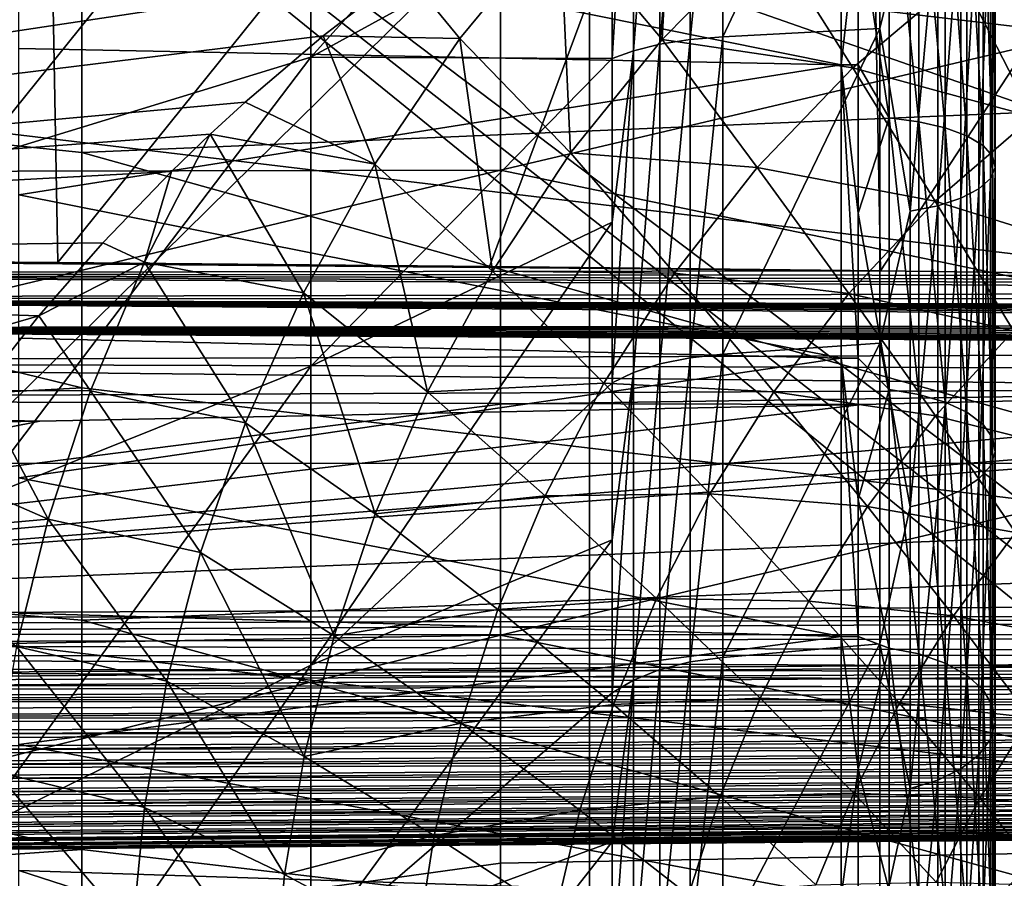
# Model space of a CAD drawing. Header units: metres. Extents: x -22 to 72, y -222 to 22.
# Tile 325 of 410: x 59.08 to 62.61, y -6.52 to -3.44. Entities that reach past the tile are written whole.
import ezdxf

# ---------------------------------------------------------------- set-up
doc = ezdxf.new("R2010")
doc.units = ezdxf.units.M
doc.layers.add('solid_509499_SW0002_01', color=7, linetype='CONTINUOUS')

msp = doc.modelspace()

# ---------------------------------------------------------------- linework, layer by layer
at = {"layer": 'solid_509499_SW0002_01'}
for points in [[(55.88604, -0.038444, 75.924866), (55.88604, -7.433789, 70.74659), (65.281921, -7.662205, 70.786865)], [(65.247986, -7.384778, 70.9804), (55.88604, -0.038444, 75.924866), (65.281921, -7.662205, 70.786865)], [(65.236649, -7.106341, 71.175117), (65.236649, -0.553125, 75.763733), (55.88604, -0.038444, 75.924866)], [(65.247986, -7.384778, 70.9804), (65.236649, -7.106341, 71.175117), (55.88604, -0.038444, 75.924866)], [(62.162403, -4.337853, 70.345062), (62.096073, -0.721458, 72.877998), (64.558189, -0.662505, 72.893051)], [(62.162403, -4.337853, 70.345062), (64.558189, -0.662505, 72.893051), (63.437008, -4.35432, 70.319954)], [(59.213882, -4.307815, 70.397507), (59.149364, -0.780769, 72.867859), (62.096073, -0.721458, 72.877998)], [(59.213882, -4.307815, 70.397507), (62.096073, -0.721458, 72.877998), (60.760323, -4.322398, 70.370827)], [(60.760323, -4.322398, 70.370827), (62.096073, -0.721458, 72.877998), (62.162403, -4.337853, 70.345062)], [(55.599979, -4.281021, 70.454773), (55.599979, -0.842536, 72.862427), (59.149364, -0.780769, 72.867859)], [(55.599979, -4.281021, 70.454773), (59.149364, -0.780769, 72.867859), (57.502045, -4.294028, 70.4254)], [(57.502045, -4.294028, 70.4254), (59.149364, -0.780769, 72.867859), (59.213882, -4.307815, 70.397507)], [(68.30262, -5.709119, 68.359444), (68.30262, -1.178409, 61.888916), (55.599979, -1.269215, 61.825333)], [(68.30262, -5.709119, 68.359444), (55.599979, -1.269215, 61.825333), (55.599979, -5.799926, 68.29586)], [(59.299999, -2.206119, 87.072838), (64.561676, -1.966467, 86.8218), (64.561676, -3.689896, 86.561028)], [(60.799999, -2.276585, 49.237614), (53.299999, -2.183052, 47.717148), (53.299999, -3.992115, 47.994423)], [(59.299999, -3.062653, 86.954163), (59.299999, -2.206119, 87.072838), (64.561676, -3.689896, 86.561028)], [(60.799999, -3.129685, 49.360928), (60.799999, -2.276585, 49.237614), (53.299999, -3.992115, 47.994423)], [(61.479786, -3.508874, 79.268311), (61.597153, -3.498977, 79.236526), (61.597153, -2.325157, 79.536728)], [(61.479786, -2.331734, 79.569359), (61.479786, -3.508874, 79.268311), (61.597153, -2.325157, 79.536728)], [(61.597153, -3.498977, 79.236526), (62.159725, -3.469485, 79.141823), (62.159725, -2.305559, 79.439484)], [(61.597153, -2.325157, 79.536728), (61.597153, -3.498977, 79.236526), (62.159725, -2.305559, 79.439484)], [(62.159725, -2.305559, 79.439484), (62.159725, -3.469485, 79.141823), (62.268269, -3.023311, 79.237778)], [(61.276833, -2.358125, 79.70031), (61.199974, -2.980674, 79.654892), (61.199974, -3.576663, 79.486008)], [(61.276833, -3.548589, 79.395851), (61.276833, -2.358125, 79.70031), (61.199974, -3.576663, 79.486008)], [(61.371479, -2.342879, 79.624657), (61.276833, -2.358125, 79.70031), (61.276833, -3.548589, 79.395851)], [(61.371479, -3.525645, 79.322174), (61.371479, -2.342879, 79.624657), (61.276833, -3.548589, 79.395851)], [(61.371479, -3.525645, 79.322174), (61.479786, -3.508874, 79.268311), (61.479786, -2.331734, 79.569359)], [(61.371479, -3.525645, 79.322174), (61.479786, -2.331734, 79.569359), (61.371479, -2.342879, 79.624657)], [(61.199974, -2.376782, 79.79287), (60.120274, -2.438728, 81.308823), (60.120274, -3.571909, 81.050423)], [(61.199974, -2.980674, 79.654892), (61.199974, -2.376782, 79.79287), (60.120274, -3.571909, 81.050423)], [(53.5, -2.455286, 88.855972), (53.5, -4.314916, 88.551926), (61.762897, -2.492298, 88.851578)], [(58.910282, -3.942536, 82.413094), (60.120274, -3.571909, 81.050423), (60.120274, -2.438728, 81.308823)], [(58.910282, -2.690488, 82.698372), (58.910282, -3.942536, 82.413094), (60.120274, -2.438728, 81.308823)], [(53.5, -4.314916, 88.551926), (61.42318, -2.661951, 88.830605), (61.762897, -2.492298, 88.851578)], [(62.021458, -2.507016, 78.377602), (62.021458, -3.598814, 78.051285), (59.074009, -3.004858, 78.083466)], [(62.081627, -3.057584, 78.230026), (62.021458, -3.598814, 78.051285), (62.021458, -2.507016, 78.377602)], [(53.5, -4.314916, 88.551926), (61.088795, -2.849826, 88.805733), (61.42318, -2.661951, 88.830605)], [(61.012325, -3.07063, 88.777138), (61.379395, -3.507832, 88.770676), (61.42318, -2.661951, 88.830605)], [(61.379395, -3.507832, 88.770676), (61.757324, -3.124403, 88.807877), (61.42318, -2.661951, 88.830605)], [(61.119198, -2.768847, 60.438744), (55.88604, -7.924866, 67.961555), (55.88604, -2.746414, 60.56596)], [(61.119198, -2.768847, 60.438744), (61.119198, -8.052085, 67.983986), (55.88604, -7.924866, 67.961555)], [(61.119198, -2.768847, 60.438744), (66.352356, -2.791279, 60.311523), (61.119198, -8.052085, 67.983986)], [(62.19265, -2.777624, 78.324554), (62.19265, -3.788933, 77.99778), (62.081627, -3.057584, 78.230026)], [(62.298885, -3.802906, 78.034645), (62.19265, -3.788933, 77.99778), (62.19265, -2.777624, 78.324554)], [(62.298885, -2.787868, 78.362625), (62.298885, -3.802906, 78.034645), (62.19265, -2.777624, 78.324554)], [(66.352356, -2.791279, 60.311523), (66.352356, -8.179303, 68.006424), (61.119198, -8.052085, 67.983986)], [(62.393513, -3.824998, 78.092941), (62.298885, -3.802906, 78.034645), (62.298885, -2.787868, 78.362625)], [(62.393513, -2.804063, 78.422829), (62.393513, -3.824998, 78.092941), (62.298885, -2.787868, 78.362625)], [(62.471672, -3.854074, 78.169662), (62.393513, -3.824998, 78.092941), (62.393513, -2.804063, 78.422829)], [(62.471672, -2.825378, 78.502052), (62.471672, -3.854074, 78.169662), (62.393513, -2.804063, 78.422829)], [(53.5, -4.314916, 88.551926), (60.767662, -3.051553, 88.7771), (61.088795, -2.849826, 88.805733)], [(62.52935, -3.88864, 78.260872), (62.471672, -3.854074, 78.169662), (62.471672, -2.825378, 78.502052)], [(62.52935, -2.850718, 78.596245), (62.52935, -3.88864, 78.260872), (62.471672, -2.825378, 78.502052)], [(62.563583, -3.92692, 78.361885), (62.52935, -3.88864, 78.260872), (62.52935, -2.850718, 78.596245)], [(62.563583, -2.878781, 78.700554), (62.563583, -3.92692, 78.361885), (62.52935, -2.850718, 78.596245)], [(62.572617, -3.96695, 78.467506), (62.563583, -3.92692, 78.361885), (62.563583, -2.878781, 78.700554)], [(62.572617, -2.908126, 78.809631), (62.572617, -3.96695, 78.467506), (62.563583, -2.878781, 78.700554)], [(62.555981, -4.006672, 78.572319), (62.572617, -3.96695, 78.467506), (62.572617, -2.908126, 78.809631)], [(62.555981, -2.937246, 78.917877), (62.555981, -4.006672, 78.572319), (62.572617, -2.908126, 78.809631)], [(62.514534, -4.044046, 78.670937), (62.555981, -4.006672, 78.572319), (62.555981, -2.937246, 78.917877)], [(62.514534, -2.964645, 79.019714), (62.514534, -4.044046, 78.670937), (62.555981, -2.937246, 78.917877)], [(61.199974, -3.576663, 79.486008), (61.199974, -2.980674, 79.654892), (60.120274, -3.571909, 81.050423)], [(62.366886, -4.104294, 78.82991), (62.450405, -4.077154, 78.758301), (62.450405, -2.988916, 79.109932)], [(62.366886, -3.008812, 79.183884), (62.366886, -4.104294, 78.82991), (62.450405, -2.988916, 79.109932)], [(63.097321, -3.518918, 88.983932), (62.881844, -2.993939, 88.889336), (62.450394, -3.282482, 88.874138)], [(62.450405, -4.077154, 78.758301), (62.514534, -4.044046, 78.670937), (62.514534, -2.964645, 79.019714)], [(62.450405, -2.988916, 79.109932), (62.450405, -4.077154, 78.758301), (62.514534, -2.964645, 79.019714)], [(62.021458, -3.598814, 78.051285), (59.074009, -3.54035, 77.908142), (59.074009, -3.004858, 78.083466)], [(62.159725, -3.469485, 79.141823), (62.268269, -4.124072, 78.882103), (62.268269, -3.023311, 79.237778)], [(62.268269, -4.124072, 78.882103), (62.366886, -4.104294, 78.82991), (62.366886, -3.008812, 79.183884)], [(62.268269, -3.023311, 79.237778), (62.268269, -4.124072, 78.882103), (62.366886, -3.008812, 79.183884)], [(59.299999, -3.913543, 86.796921), (53.299999, -3.291408, 88.132721), (59.299999, -3.062653, 86.954163)], [(53.5, -4.314916, 88.551926), (60.459099, -3.266962, 88.744324), (60.767662, -3.051553, 88.7771)], [(59.299999, -3.913543, 86.796921), (59.299999, -3.062653, 86.954163), (64.561676, -3.689896, 86.561028)], [(62.081627, -3.057584, 78.230026), (62.081627, -3.599305, 78.052223), (62.021458, -3.598814, 78.051285)], [(62.19265, -3.788933, 77.99778), (62.081627, -3.599305, 78.052223), (62.081627, -3.057584, 78.230026)], [(61.012325, -3.07063, 88.777138), (60.459099, -3.266962, 88.744324), (60.654713, -3.504228, 88.717628)], [(61.012325, -3.07063, 88.777138), (60.654713, -3.504228, 88.717628), (61.051128, -3.914999, 88.728935)], [(64.561676, -3.090034, 49.554173), (60.799999, -3.129685, 49.360928), (60.799999, -3.976887, 49.52314)], [(64.561676, -4.760618, 49.91317), (64.561676, -3.090034, 49.554173), (60.799999, -3.976887, 49.52314)], [(61.012325, -3.07063, 88.777138), (61.051128, -3.914999, 88.728935), (61.379395, -3.507832, 88.770676)], [(60.799999, -3.976887, 49.52314), (60.799999, -3.129685, 49.360928), (53.299999, -3.992115, 47.994423)], [(62.062759, -3.609576, 88.85585), (61.757324, -3.124403, 88.807877), (61.379395, -3.507832, 88.770676)], [(62.062759, -3.609576, 88.85585), (62.450394, -3.282482, 88.874138), (61.757324, -3.124403, 88.807877)], [(53.5, -3.181653, 47.24242), (68.896118, -3.178047, 47.241867), (68.897293, -5.026086, 47.610336)], [(53.5, -5.02954, 47.611187), (53.5, -3.181653, 47.24242), (68.897293, -5.026086, 47.610336)], [(53.5, -4.314916, 88.551926), (60.164368, -3.494628, 88.707184), (60.459099, -3.266962, 88.744324)], [(60.654713, -3.504228, 88.717628), (60.459099, -3.266962, 88.744324), (60.164368, -3.494628, 88.707184)], [(59.299999, -4.756736, 86.60144), (53.299999, -5.083361, 87.7565), (53.299999, -3.291408, 88.132721)], [(59.299999, -4.756736, 86.60144), (53.299999, -3.291408, 88.132721), (59.299999, -3.913543, 86.796921)], [(62.70816, -3.785641, 88.980751), (62.450394, -3.282482, 88.874138), (62.062759, -3.609576, 88.85585)], [(62.70816, -3.785641, 88.980751), (63.097321, -3.518918, 88.983932), (62.450394, -3.282482, 88.874138)], [(61.597153, -4.635711, 78.817238), (62.159725, -4.596638, 78.726059), (62.159725, -3.469485, 79.141823)], [(61.597153, -3.498977, 79.236526), (61.597153, -4.635711, 78.817238), (62.159725, -3.469485, 79.141823)], [(62.159725, -3.469485, 79.141823), (62.159725, -4.596638, 78.726059), (62.268269, -4.124072, 78.882103)], [(53.5, -4.314916, 88.551926), (59.884655, -3.733189, 88.665512), (60.164368, -3.494628, 88.707184)], [(60.349285, -3.95488, 88.652397), (60.164368, -3.494628, 88.707184), (59.884655, -3.733189, 88.665512)], [(60.654713, -3.504228, 88.717628), (60.164368, -3.494628, 88.707184), (60.349285, -3.95488, 88.652397)], [(60.654713, -3.504228, 88.717628), (60.349285, -3.95488, 88.652397), (60.771534, -4.338333, 88.682793)], [(60.654713, -3.504228, 88.717628), (60.771534, -4.338333, 88.682793), (61.051128, -3.914999, 88.728935)], [(61.720425, -3.966732, 88.834648), (61.379395, -3.507832, 88.770676), (61.051128, -3.914999, 88.728935)], [(61.371479, -3.525645, 79.322174), (61.276833, -3.548589, 79.395851), (61.276833, -4.70144, 78.970612)], [(61.371479, -4.671043, 78.899681), (61.371479, -3.525645, 79.322174), (61.276833, -4.70144, 78.970612)], [(61.371479, -4.671043, 78.899681), (61.479786, -4.648824, 78.847832), (61.479786, -3.508874, 79.268311)], [(61.371479, -4.671043, 78.899681), (61.479786, -3.508874, 79.268311), (61.371479, -3.525645, 79.322174)], [(61.720425, -3.966732, 88.834648), (62.062759, -3.609576, 88.85585), (61.379395, -3.507832, 88.770676)], [(61.479786, -4.648824, 78.847832), (61.597153, -4.635711, 78.817238), (61.597153, -3.498977, 79.236526)], [(61.479786, -3.508874, 79.268311), (61.479786, -4.648824, 78.847832), (61.597153, -3.498977, 79.236526)], [(62.021458, -3.598814, 78.051285), (59.074009, -4.065359, 77.704544), (59.074009, -3.54035, 77.908142)], [(61.276833, -3.548589, 79.395851), (61.199974, -3.576663, 79.486008), (61.199974, -4.163169, 79.286674)], [(61.276833, -3.548589, 79.395851), (61.199974, -4.163169, 79.286674), (61.199974, -4.738636, 79.057411)], [(61.276833, -4.70144, 78.970612), (61.276833, -3.548589, 79.395851), (61.199974, -4.738636, 79.057411)], [(58.910282, -5.165467, 82.02137), (60.120274, -4.678733, 80.695732), (60.120274, -3.571909, 81.050423)], [(58.910282, -3.942536, 82.413094), (58.910282, -5.165467, 82.02137), (60.120274, -3.571909, 81.050423)], [(62.021458, -3.598814, 78.051285), (62.021458, -4.650021, 77.61026), (59.074009, -4.065359, 77.704544)], [(61.199974, -3.576663, 79.486008), (60.120274, -3.571909, 81.050423), (60.120274, -4.678733, 80.695732)], [(61.199974, -4.163169, 79.286674), (61.199974, -3.576663, 79.486008), (60.120274, -4.678733, 80.695732)], [(62.081627, -4.650441, 77.611221), (62.021458, -4.650021, 77.61026), (62.021458, -3.598814, 78.051285)], [(62.081627, -4.130762, 77.845764), (62.081627, -4.650441, 77.611221), (62.021458, -3.598814, 78.051285)], [(62.081627, -3.599305, 78.052223), (62.081627, -4.130762, 77.845764), (62.021458, -3.598814, 78.051285)], [(62.19265, -3.788933, 77.99778), (62.081627, -4.130762, 77.845764), (62.081627, -3.599305, 78.052223)], [(62.358196, -4.088291, 88.97641), (62.062759, -3.609576, 88.85585), (61.720425, -3.966732, 88.834648)], [(62.358196, -4.088291, 88.97641), (62.70816, -3.785641, 88.980751), (62.062759, -3.609576, 88.85585)], [(59.299999, -3.913543, 86.796921), (64.561676, -3.689896, 86.561028), (64.561676, -5.38202, 86.142792)], [(53.5, -4.314916, 88.551926), (59.759644, -3.847787, 88.644478), (59.884655, -3.733189, 88.665512)], [(60.349285, -3.95488, 88.652397), (59.884655, -3.733189, 88.665512), (59.759644, -3.847787, 88.644478)], [(62.19265, -3.788933, 77.99778), (62.19265, -4.762802, 77.572212), (62.081627, -4.130762, 77.845764)], [(62.298885, -4.780367, 77.607513), (62.19265, -4.762802, 77.572212), (62.19265, -3.788933, 77.99778)], [(62.298885, -3.802906, 78.034645), (62.298885, -4.780367, 77.607513), (62.19265, -3.788933, 77.99778)], [(62.393513, -4.808137, 77.66333), (62.298885, -4.780367, 77.607513), (62.298885, -3.802906, 78.034645)], [(62.393513, -3.824998, 78.092941), (62.393513, -4.808137, 77.66333), (62.298885, -3.802906, 78.034645)], [(62.95409, -4.274413, 89.158524), (62.70816, -3.785641, 88.980751), (62.358196, -4.088291, 88.97641)], [(62.471672, -4.844687, 77.736786), (62.393513, -4.808137, 77.66333), (62.393513, -3.824998, 78.092941)], [(62.471672, -3.854074, 78.169662), (62.471672, -4.844687, 77.736786), (62.393513, -3.824998, 78.092941)], [(53.5, -4.314916, 88.551926), (59.621075, -3.981214, 88.619164), (59.759644, -3.847787, 88.644478)], [(59.523899, -4.306305, 88.556786), (59.759644, -3.847787, 88.644478), (59.621075, -3.981214, 88.619164)], [(59.523899, -4.306305, 88.556786), (60.094048, -4.41609, 88.581886), (59.759644, -3.847787, 88.644478)], [(60.349285, -3.95488, 88.652397), (59.759644, -3.847787, 88.644478), (60.094048, -4.41609, 88.581886)], [(62.52935, -4.888137, 77.824112), (62.471672, -4.844687, 77.736786), (62.471672, -3.854074, 78.169662)], [(62.52935, -3.88864, 78.260872), (62.52935, -4.888137, 77.824112), (62.471672, -3.854074, 78.169662)], [(59.299999, -4.756736, 86.60144), (59.299999, -3.913543, 86.796921), (64.561676, -5.38202, 86.142792)], [(61.423298, -4.346083, 88.81041), (61.051128, -3.914999, 88.728935), (60.771534, -4.338333, 88.682793)], [(61.423298, -4.346083, 88.81041), (61.720425, -3.966732, 88.834648), (61.051128, -3.914999, 88.728935)], [(62.563583, -4.936257, 77.920822), (62.52935, -4.888137, 77.824112), (62.52935, -3.88864, 78.260872)], [(62.563583, -3.92692, 78.361885), (62.563583, -4.936257, 77.920822), (62.52935, -3.88864, 78.260872)], [(62.572617, -4.986575, 78.02195), (62.563583, -4.936257, 77.920822), (62.563583, -3.92692, 78.361885)], [(62.572617, -3.96695, 78.467506), (62.572617, -4.986575, 78.02195), (62.563583, -3.92692, 78.361885)], [(60.799999, -3.976887, 49.52314), (53.299999, -3.992115, 47.994423), (53.299999, -5.769826, 48.432964)], [(60.799999, -4.815803, 49.723839), (60.799999, -3.976887, 49.52314), (53.299999, -5.769826, 48.432964)], [(53.5, -4.314916, 88.551926), (59.37439, -4.237056, 88.568115), (59.621075, -3.981214, 88.619164)], [(59.523899, -4.306305, 88.556786), (59.621075, -3.981214, 88.619164), (59.37439, -4.237056, 88.568115)], [(60.349285, -3.95488, 88.652397), (60.094048, -4.41609, 88.581886), (60.538712, -4.77156, 88.632507)], [(60.349285, -3.95488, 88.652397), (60.538712, -4.77156, 88.632507), (60.771534, -4.338333, 88.682793)], [(64.561676, -4.760618, 49.91317), (60.799999, -3.976887, 49.52314), (60.799999, -4.815803, 49.723839)], [(62.048775, -4.419102, 88.970779), (61.720425, -3.966732, 88.834648), (61.423298, -4.346083, 88.81041)], [(62.048775, -4.419102, 88.970779), (62.358196, -4.088291, 88.97641), (61.720425, -3.966732, 88.834648)], [(62.555981, -5.036507, 78.122299), (62.572617, -4.986575, 78.02195), (62.572617, -3.96695, 78.467506)], [(62.555981, -4.006672, 78.572319), (62.555981, -5.036507, 78.122299), (62.572617, -3.96695, 78.467506)], [(62.514534, -5.083488, 78.216721), (62.555981, -5.036507, 78.122299), (62.555981, -4.006672, 78.572319)], [(62.514534, -4.044046, 78.670937), (62.514534, -5.083488, 78.216721), (62.555981, -4.006672, 78.572319)], [(62.450405, -5.125105, 78.300362), (62.514534, -5.083488, 78.216721), (62.514534, -4.044046, 78.670937)], [(62.450405, -4.077154, 78.758301), (62.450405, -5.125105, 78.300362), (62.514534, -4.044046, 78.670937)], [(62.021458, -4.650021, 77.61026), (59.074009, -4.578853, 77.473091), (59.074009, -4.065359, 77.704544)], [(62.638809, -4.552724, 89.16758), (62.358196, -4.088291, 88.97641), (62.048775, -4.419102, 88.970779)], [(62.638809, -4.552724, 89.16758), (62.95409, -4.274413, 89.158524), (62.358196, -4.088291, 88.97641)], [(62.366886, -5.15922, 78.368927), (62.450405, -5.125105, 78.300362), (62.450405, -4.077154, 78.758301)], [(62.366886, -4.104294, 78.82991), (62.366886, -5.15922, 78.368927), (62.450405, -4.077154, 78.758301)], [(62.159725, -4.596638, 78.726059), (62.268269, -5.184083, 78.4189), (62.268269, -4.124072, 78.882103)], [(62.268269, -5.184083, 78.4189), (62.366886, -5.15922, 78.368927), (62.366886, -4.104294, 78.82991)], [(62.268269, -4.124072, 78.882103), (62.268269, -5.184083, 78.4189), (62.366886, -4.104294, 78.82991)], [(61.199974, -4.163169, 79.286674), (60.120274, -4.678733, 80.695732), (60.120274, -5.751034, 80.24736)], [(61.199974, -4.738636, 79.057411), (61.199974, -4.163169, 79.286674), (60.120274, -5.751034, 80.24736)], [(62.19265, -4.762802, 77.572212), (62.081627, -4.650441, 77.611221), (62.081627, -4.130762, 77.845764)], [(53.5, -4.314916, 88.551926), (59.145073, -4.499162, 88.512375), (59.37439, -4.237056, 88.568115)], [(59.523899, -4.306305, 88.556786), (59.37439, -4.237056, 88.568115), (59.145073, -4.499162, 88.512375)], [(55.599979, -4.281021, 70.454773), (60.760323, -4.322398, 70.370827), (62.162403, -4.337853, 70.345062)], [(55.604382, -4.347334, 70.330345), (55.599979, -4.281021, 70.454773), (62.162403, -4.337853, 70.345062)], [(55.599979, -4.281021, 70.454773), (59.213882, -4.307815, 70.397507), (60.760323, -4.322398, 70.370827)], [(55.599979, -4.281021, 70.454773), (57.502045, -4.294028, 70.4254), (59.213882, -4.307815, 70.397507)], [(53.5, -4.314916, 88.551926), (53.5, -6.139806, 88.082397), (59.145073, -4.499162, 88.512375)], [(55.604382, -4.347334, 70.330345), (62.162403, -4.337853, 70.345062), (63.437008, -4.35432, 70.319954)], [(59.523899, -4.306305, 88.556786), (59.145073, -4.499162, 88.512375), (59.331001, -4.767762, 88.463768)], [(59.523899, -4.306305, 88.556786), (59.331001, -4.767762, 88.463768), (59.886608, -4.881963, 88.506119)], [(59.523899, -4.306305, 88.556786), (59.886608, -4.881963, 88.506119), (60.094048, -4.41609, 88.581886)], [(61.170464, -4.740566, 88.783043), (60.771534, -4.338333, 88.682793), (60.538712, -4.77156, 88.632507)], [(61.170464, -4.740566, 88.783043), (61.423298, -4.346083, 88.81041), (60.771534, -4.338333, 88.682793)], [(55.604382, -4.347334, 70.330345), (65.658531, -4.391414, 70.270317), (66.625175, -4.413127, 70.244812)], [(55.604382, -4.435604, 70.220688), (55.604382, -4.347334, 70.330345), (66.625175, -4.413127, 70.244812)], [(55.604382, -4.347334, 70.330345), (64.598572, -4.372041, 70.295174), (65.658531, -4.391414, 70.270317)], [(55.604382, -4.347334, 70.330345), (63.437008, -4.35432, 70.319954), (64.598572, -4.372041, 70.295174)], [(61.779839, -4.770855, 88.963486), (61.423298, -4.346083, 88.81041), (61.170464, -4.740566, 88.783043)], [(61.779839, -4.770855, 88.963486), (62.048775, -4.419102, 88.970779), (61.423298, -4.346083, 88.81041)], [(55.604382, -4.435604, 70.220688), (66.625175, -4.413127, 70.244812), (67.504723, -4.438592, 70.217613)], [(55.604382, -4.435604, 70.220688), (68.353615, -4.517732, 70.147812), (68.356216, -4.530058, 70.138596)], [(55.604382, -4.542938, 70.129372), (55.604382, -4.435604, 70.220688), (68.356216, -4.530058, 70.138596)], [(55.604382, -4.435604, 70.220688), (68.349632, -4.506913, 70.156242), (68.353615, -4.517732, 70.147812)], [(55.604382, -4.435604, 70.220688), (68.344635, -4.497763, 70.16362), (68.349632, -4.506913, 70.156242)], [(55.604382, -4.435604, 70.220688), (68.338936, -4.490242, 70.169861), (68.344635, -4.497763, 70.16362)], [(55.604382, -4.435604, 70.220688), (68.332787, -4.484219, 70.17498), (68.338936, -4.490242, 70.169861)], [(55.604382, -4.435604, 70.220688), (68.326263, -4.479495, 70.179077), (68.332787, -4.484219, 70.17498)], [(55.604382, -4.435604, 70.220688), (68.319229, -4.475817, 70.182304), (68.326263, -4.479495, 70.179077)], [(55.604382, -4.435604, 70.220688), (68.311432, -4.473488, 70.184425), (68.319229, -4.475817, 70.182304)], [(55.604382, -4.435604, 70.220688), (68.30262, -4.47201, 70.185715), (68.311432, -4.473488, 70.184425)], [(55.604382, -4.435604, 70.220688), (67.504723, -4.438592, 70.217613), (68.30262, -4.47201, 70.185715)], [(60.094048, -4.41609, 88.581886), (59.886608, -4.881963, 88.506119), (60.350357, -5.208978, 88.577919)], [(60.094048, -4.41609, 88.581886), (60.350357, -5.208978, 88.577919), (60.538712, -4.77156, 88.632507)], [(62.359081, -4.857548, 89.176834), (62.048775, -4.419102, 88.970779), (61.779839, -4.770855, 88.963486)], [(62.359081, -4.857548, 89.176834), (62.638809, -4.552724, 89.16758), (62.048775, -4.419102, 88.970779)], [(53.5, -6.139806, 88.082397), (58.933571, -4.766239, 88.451965), (59.145073, -4.499162, 88.512375)], [(59.331001, -4.767762, 88.463768), (59.145073, -4.499162, 88.512375), (58.933571, -4.766239, 88.451965)], [(55.604382, -4.542938, 70.129372), (68.356216, -4.530058, 70.138596), (68.357086, -4.543238, 70.129158)], [(55.604382, -4.542938, 70.129372), (68.311333, -4.618453, 70.082924), (68.30262, -4.620141, 70.081993)], [(55.604382, -4.665459, 70.059746), (55.604382, -4.542938, 70.129372), (68.30262, -4.620141, 70.081993)], [(55.604382, -4.542938, 70.129372), (68.319069, -4.615719, 70.084358), (68.311333, -4.618453, 70.082924)], [(55.604382, -4.542938, 70.129372), (68.326057, -4.611494, 70.086678), (68.319069, -4.615719, 70.084358)], [(55.604382, -4.542938, 70.129372), (68.332565, -4.606098, 70.089676), (68.326057, -4.611494, 70.086678)], [(55.604382, -4.542938, 70.129372), (68.338715, -4.599296, 70.093536), (68.332565, -4.606098, 70.089676)], [(55.604382, -4.542938, 70.129372), (68.344421, -4.590929, 70.098419), (68.338715, -4.599296, 70.093536)], [(55.604382, -4.542938, 70.129372), (68.349449, -4.580942, 70.104439), (68.344421, -4.590929, 70.098419)], [(55.604382, -4.542938, 70.129372), (68.35347, -4.569402, 70.111664), (68.349449, -4.580942, 70.104439)], [(55.604382, -4.542938, 70.129372), (68.356133, -4.556586, 70.120033), (68.35347, -4.569402, 70.111664)], [(55.604382, -4.542938, 70.129372), (68.357086, -4.543238, 70.129158), (68.356133, -4.556586, 70.120033)], [(62.021458, -4.650021, 77.61026), (59.074009, -5.079362, 77.214417), (59.074009, -4.578853, 77.473091)], [(62.900005, -4.995286, 89.426231), (62.638809, -4.552724, 89.16758), (62.359081, -4.857548, 89.176834)], [(55.599979, -5.579577, 69.545509), (66.608406, -4.696407, 70.046638), (68.30262, -4.620141, 70.081993)], [(68.30262, -5.067966, 69.768417), (55.599979, -5.579577, 69.545509), (68.30262, -4.620141, 70.081993)], [(66.608406, -4.696407, 70.046638), (55.604382, -4.665459, 70.059746), (68.30262, -4.620141, 70.081993)], [(61.597153, -5.723312, 78.283295), (62.159725, -5.675071, 78.196617), (62.159725, -4.596638, 78.726059)], [(61.597153, -4.635711, 78.817238), (61.597153, -5.723312, 78.283295), (62.159725, -4.596638, 78.726059)], [(62.159725, -4.596638, 78.726059), (62.159725, -5.675071, 78.196617), (62.268269, -5.184083, 78.4189)], [(62.021458, -4.650021, 77.61026), (62.021458, -5.648117, 77.059723), (59.074009, -5.079362, 77.214417)], [(61.371479, -5.766933, 78.361671), (61.479786, -5.739501, 78.312386), (61.479786, -4.648824, 78.847832)], [(61.371479, -5.766933, 78.361671), (61.479786, -4.648824, 78.847832), (61.371479, -4.671043, 78.899681)], [(61.479786, -5.739501, 78.312386), (61.597153, -5.723312, 78.283295), (61.597153, -4.635711, 78.817238)], [(61.479786, -4.648824, 78.847832), (61.479786, -5.739501, 78.312386), (61.597153, -4.635711, 78.817238)], [(62.081627, -5.648573, 77.060677), (62.021458, -5.648117, 77.059723), (62.021458, -4.650021, 77.61026)], [(62.081627, -5.156859, 77.349281), (62.081627, -5.648573, 77.060677), (62.021458, -4.650021, 77.61026)], [(62.081627, -4.650441, 77.611221), (62.081627, -5.156859, 77.349281), (62.021458, -4.650021, 77.61026)], [(62.19265, -4.762802, 77.572212), (62.081627, -5.156859, 77.349281), (62.081627, -4.650441, 77.611221)], [(64.558189, -4.758265, 70.025162), (55.604382, -4.798691, 70.014297), (55.604382, -4.665459, 70.059746)], [(66.608406, -4.696407, 70.046638), (64.558189, -4.758265, 70.025162), (55.604382, -4.665459, 70.059746)], [(58.910282, -6.35025, 81.526093), (60.120274, -5.751034, 80.24736), (60.120274, -4.678733, 80.695732)], [(58.910282, -5.165467, 82.02137), (58.910282, -6.35025, 81.526093), (60.120274, -4.678733, 80.695732)], [(61.371479, -4.671043, 78.899681), (61.276833, -4.70144, 78.970612), (61.276833, -5.804462, 78.4291)], [(61.371479, -5.766933, 78.361671), (61.371479, -4.671043, 78.899681), (61.276833, -5.804462, 78.4291)], [(55.599979, -5.579577, 69.545509), (64.558189, -4.758265, 70.025162), (66.608406, -4.696407, 70.046638)], [(61.276833, -4.70144, 78.970612), (61.199974, -4.738636, 79.057411), (61.199974, -5.301539, 78.798828)], [(61.276833, -4.70144, 78.970612), (61.199974, -5.301539, 78.798828), (61.199974, -5.850385, 78.511612)], [(61.276833, -5.804462, 78.4291), (61.276833, -4.70144, 78.970612), (61.199974, -5.850385, 78.511612)], [(59.299999, -5.589666, 86.368332), (53.299999, -5.083361, 87.7565), (59.299999, -4.756736, 86.60144)], [(55.599979, -5.579577, 69.545509), (62.096073, -4.817219, 70.010117), (64.558189, -4.758265, 70.025162)], [(64.558189, -4.758265, 70.025162), (62.096073, -4.817219, 70.010117), (55.604382, -4.798691, 70.014297)], [(59.299999, -5.589666, 86.368332), (59.299999, -4.756736, 86.60144), (64.561676, -5.38202, 86.142792)], [(61.199974, -5.301539, 78.798828), (61.199974, -4.738636, 79.057411), (60.120274, -5.751034, 80.24736)], [(60.960175, -5.144307, 88.752556), (61.170464, -4.740566, 88.783043), (60.538712, -4.77156, 88.632507)], [(64.561676, -4.760618, 49.91317), (60.799999, -4.815803, 49.723839), (60.799999, -5.644093, 49.962421)], [(64.561676, -6.391465, 50.423138), (64.561676, -4.760618, 49.91317), (60.799999, -5.644093, 49.962421)], [(61.550594, -5.137055, 88.95417), (61.170464, -4.740566, 88.783043), (60.960175, -5.144307, 88.752556)], [(61.550594, -5.137055, 88.95417), (61.779839, -4.770855, 88.963486), (61.170464, -4.740566, 88.783043)], [(62.19265, -4.762802, 77.572212), (62.19265, -5.68961, 77.052063), (62.081627, -5.156859, 77.349281)], [(62.298885, -5.710593, 77.085449), (62.19265, -5.68961, 77.052063), (62.19265, -4.762802, 77.572212)], [(62.298885, -4.780367, 77.607513), (62.298885, -5.710593, 77.085449), (62.19265, -4.762802, 77.572212)], [(59.149364, -4.87653, 69.999977), (55.599979, -4.938296, 69.994545), (55.604382, -4.798691, 70.014297)], [(62.096073, -4.817219, 70.010117), (59.149364, -4.87653, 69.999977), (55.604382, -4.798691, 70.014297)], [(59.179016, -5.228019, 88.365807), (58.933571, -4.766239, 88.451965), (58.740173, -5.036954, 88.386986)], [(59.331001, -4.767762, 88.463768), (58.933571, -4.766239, 88.451965), (59.179016, -5.228019, 88.365807)], [(59.331001, -4.767762, 88.463768), (59.179016, -5.228019, 88.365807), (59.724396, -5.347593, 88.425453)], [(59.331001, -4.767762, 88.463768), (59.724396, -5.347593, 88.425453), (59.886608, -4.881963, 88.506119)], [(60.960175, -5.144307, 88.752556), (60.538712, -4.77156, 88.632507), (60.350357, -5.208978, 88.577919)], [(62.114922, -5.182373, 89.185646), (61.779839, -4.770855, 88.963486), (61.550594, -5.137055, 88.95417)], [(62.114922, -5.182373, 89.185646), (62.359081, -4.857548, 89.176834), (61.779839, -4.770855, 88.963486)], [(62.393513, -5.743767, 77.138229), (62.298885, -5.710593, 77.085449), (62.298885, -4.780367, 77.607513)], [(62.393513, -4.808137, 77.66333), (62.393513, -5.743767, 77.138229), (62.298885, -4.780367, 77.607513)], [(60.799999, -5.644093, 49.962421), (60.799999, -4.815803, 49.723839), (53.299999, -5.769826, 48.432964)], [(55.599979, -5.579577, 69.545509), (59.149364, -4.87653, 69.999977), (62.096073, -4.817219, 70.010117)], [(62.471672, -5.787428, 77.207695), (62.393513, -5.743767, 77.138229), (62.393513, -4.808137, 77.66333)], [(62.471672, -4.844687, 77.736786), (62.471672, -5.787428, 77.207695), (62.393513, -4.808137, 77.66333)], [(62.646267, -5.274904, 89.449463), (62.359081, -4.857548, 89.176834), (62.114922, -5.182373, 89.185646)], [(62.646267, -5.274904, 89.449463), (62.900005, -4.995286, 89.426231), (62.359081, -4.857548, 89.176834)], [(62.52935, -5.839334, 77.290276), (62.471672, -5.787428, 77.207695), (62.471672, -4.844687, 77.736786)], [(62.52935, -4.888137, 77.824112), (62.52935, -5.839334, 77.290276), (62.471672, -4.844687, 77.736786)], [(55.599979, -5.579577, 69.545509), (55.599979, -4.938296, 69.994545), (59.149364, -4.87653, 69.999977)], [(59.886608, -4.881963, 88.506119), (59.724396, -5.347593, 88.425453), (60.203987, -5.645832, 88.519196)], [(59.886608, -4.881963, 88.506119), (60.203987, -5.645832, 88.519196), (60.350357, -5.208978, 88.577919)], [(62.563583, -5.896818, 77.381729), (62.52935, -5.839334, 77.290276), (62.52935, -4.888137, 77.824112)], [(62.563583, -4.936257, 77.920822), (62.563583, -5.896818, 77.381729), (62.52935, -4.888137, 77.824112)], [(62.572617, -5.956927, 77.477364), (62.563583, -5.896818, 77.381729), (62.563583, -4.936257, 77.920822)], [(62.572617, -4.986575, 78.02195), (62.572617, -5.956927, 77.477364), (62.563583, -4.936257, 77.920822)], [(62.555981, -6.016575, 77.572258), (62.572617, -5.956927, 77.477364), (62.572617, -4.986575, 78.02195)], [(62.555981, -5.036507, 78.122299), (62.555981, -6.016575, 77.572258), (62.572617, -4.986575, 78.02195)], [(53.5, -5.02954, 47.611187), (68.897293, -5.026086, 47.610336), (68.898705, -6.833656, 48.142982)], [(53.5, -6.836931, 48.144112), (53.5, -5.02954, 47.611187), (68.898705, -6.833656, 48.142982)], [(59.179016, -5.228019, 88.365807), (58.740173, -5.036954, 88.386986), (58.58326, -5.279906, 88.325417)], [(62.514534, -6.072699, 77.661552), (62.555981, -6.016575, 77.572258), (62.555981, -5.036507, 78.122299)], [(62.514534, -5.083488, 78.216721), (62.514534, -6.072699, 77.661552), (62.555981, -5.036507, 78.122299)], [(68.30262, -5.067966, 69.768417), (68.30262, -5.515994, 69.454704), (55.599979, -5.579577, 69.545509)], [(62.021458, -5.648117, 77.059723), (59.074009, -5.565043, 76.929482), (59.074009, -5.079362, 77.214417)], [(59.299999, -6.411252, 86.097954), (53.299999, -6.833366, 87.221474), (53.299999, -5.083361, 87.7565)], [(59.299999, -6.411252, 86.097954), (53.299999, -5.083361, 87.7565), (59.299999, -5.589666, 86.368332)], [(62.450405, -6.122414, 77.740646), (62.514534, -6.072699, 77.661552), (62.514534, -5.083488, 78.216721)], [(62.450405, -5.125105, 78.300362), (62.450405, -6.122414, 77.740646), (62.514534, -5.083488, 78.216721)], [(60.790306, -5.551958, 88.718613), (60.960175, -5.144307, 88.752556), (60.350357, -5.208978, 88.577919)], [(61.359512, -5.512272, 88.942596), (60.960175, -5.144307, 88.752556), (60.790306, -5.551958, 88.718613)], [(61.359512, -5.512272, 88.942596), (61.550594, -5.137055, 88.95417), (60.960175, -5.144307, 88.752556)], [(61.905716, -5.52132, 89.193375), (61.550594, -5.137055, 88.95417), (61.359512, -5.512272, 88.942596)], [(61.905716, -5.52132, 89.193375), (62.114922, -5.182373, 89.185646), (61.550594, -5.137055, 88.95417)], [(62.366886, -6.163168, 77.805489), (62.450405, -6.122414, 77.740646), (62.450405, -5.125105, 78.300362)], [(62.366886, -5.15922, 78.368927), (62.366886, -6.163168, 77.805489), (62.450405, -5.125105, 78.300362)], [(62.423069, -5.57391, 89.473274), (62.114922, -5.182373, 89.185646), (61.905716, -5.52132, 89.193375)], [(62.19265, -5.68961, 77.052063), (62.081627, -5.648573, 77.060677), (62.081627, -5.156859, 77.349281)], [(62.423069, -5.57391, 89.473274), (62.646267, -5.274904, 89.449463), (62.114922, -5.182373, 89.185646)], [(62.159725, -5.675071, 78.196617), (62.268269, -6.192868, 77.852737), (62.268269, -5.184083, 78.4189)], [(62.268269, -6.192868, 77.852737), (62.366886, -6.163168, 77.805489), (62.366886, -5.15922, 78.368927)], [(62.268269, -5.184083, 78.4189), (62.268269, -6.192868, 77.852737), (62.366886, -5.15922, 78.368927)], [(60.790306, -5.551958, 88.718613), (60.350357, -5.208978, 88.577919), (60.203987, -5.645832, 88.519196)], [(59.179016, -5.228019, 88.365807), (58.58326, -5.279906, 88.325417), (59.065655, -5.68367, 88.262939)], [(59.179016, -5.228019, 88.365807), (59.065655, -5.68367, 88.262939), (59.604633, -5.80866, 88.339905)], [(59.179016, -5.228019, 88.365807), (59.604633, -5.80866, 88.339905), (59.724396, -5.347593, 88.425453)], [(62.90564, -5.664348, 89.784187), (62.646267, -5.274904, 89.449463), (62.423069, -5.57391, 89.473274)], [(61.199974, -5.301539, 78.798828), (60.120274, -5.751034, 80.24736), (60.120274, -6.780899, 79.708611)], [(61.199974, -5.850385, 78.511612), (61.199974, -5.301539, 78.798828), (60.120274, -6.780899, 79.708611)], [(59.724396, -5.347593, 88.425453), (59.604633, -5.80866, 88.339905), (60.096928, -6.077938, 88.456192)], [(59.724396, -5.347593, 88.425453), (60.096928, -6.077938, 88.456192), (60.203987, -5.645832, 88.519196)], [(59.299999, -5.589666, 86.368332), (64.561676, -5.38202, 86.142792), (64.561676, -7.028487, 85.570641)], [(55.599979, -5.579577, 69.545509), (68.30262, -5.515994, 69.454704), (68.30262, -5.57701, 69.420631)], [(61.204716, -5.891549, 88.928192), (61.359512, -5.512272, 88.942596), (60.790306, -5.551958, 88.718613)], [(61.730198, -5.869441, 89.199509), (61.359512, -5.512272, 88.942596), (61.204716, -5.891549, 88.928192)], [(61.730198, -5.869441, 89.199509), (61.905716, -5.52132, 89.193375), (61.359512, -5.512272, 88.942596)], [(62.230019, -5.887079, 89.496758), (61.905716, -5.52132, 89.193375), (61.730198, -5.869441, 89.199509)], [(62.230019, -5.887079, 89.496758), (62.423069, -5.57391, 89.473274), (61.905716, -5.52132, 89.193375)], [(62.021458, -5.648117, 77.059723), (59.074009, -6.034977, 76.618843), (59.074009, -5.565043, 76.929482)], [(60.658581, -5.959043, 88.681137), (60.790306, -5.551958, 88.718613), (60.203987, -5.645832, 88.519196)], [(61.204716, -5.891549, 88.928192), (60.790306, -5.551958, 88.718613), (60.658581, -5.959043, 88.681137)], [(62.699249, -5.939067, 89.821655), (62.423069, -5.57391, 89.473274), (62.230019, -5.887079, 89.496758)], [(62.699249, -5.939067, 89.821655), (62.90564, -5.664348, 89.784187), (62.423069, -5.57391, 89.473274)], [(55.590302, -5.639688, 69.515343), (68.30262, -5.57701, 69.420631), (68.30262, -5.643715, 69.399567)], [(55.590302, -5.639688, 69.515343), (55.597649, -5.607905, 69.528549), (68.30262, -5.57701, 69.420631)], [(55.597649, -5.607905, 69.528549), (55.599979, -5.579577, 69.545509), (68.30262, -5.57701, 69.420631)], [(59.299999, -6.411252, 86.097954), (59.299999, -5.589666, 86.368332), (64.561676, -7.028487, 85.570641)], [(60.799999, -5.644093, 49.962421), (53.299999, -5.769826, 48.432964), (53.299999, -7.500044, 49.028721)], [(60.799999, -6.461051, 50.23867), (60.799999, -5.644093, 49.962421), (53.299999, -7.500044, 49.028721)], [(55.590302, -5.639688, 69.515343), (68.30262, -5.643715, 69.399567), (55.577759, -5.673874, 69.506851)], [(68.30262, -5.643715, 69.399567), (68.30262, -5.713301, 69.392403), (55.577759, -5.673874, 69.506851)], [(60.658581, -5.959043, 88.681137), (60.203987, -5.645832, 88.519196), (60.096928, -6.077938, 88.456192)], [(64.561676, -6.391465, 50.423138), (60.799999, -5.644093, 49.962421), (60.799999, -6.461051, 50.23867)], [(68.30262, -5.713301, 69.392403), (55.594597, -5.718425, 69.503349), (55.577759, -5.673874, 69.506851)], [(62.021458, -5.648117, 77.059723), (62.021458, -6.581584, 76.406105), (59.074009, -6.034977, 76.618843)], [(61.597153, -6.750253, 77.640358), (62.159725, -6.693356, 77.559105), (62.159725, -5.675071, 78.196617)], [(61.597153, -5.723312, 78.283295), (61.597153, -6.750253, 77.640358), (62.159725, -5.675071, 78.196617)], [(62.081627, -6.12418, 76.746239), (62.021458, -6.581584, 76.406105), (62.021458, -5.648117, 77.059723)], [(62.081627, -5.648573, 77.060677), (62.081627, -6.12418, 76.746239), (62.021458, -5.648117, 77.059723)], [(62.19265, -5.68961, 77.052063), (62.081627, -6.12418, 76.746239), (62.081627, -5.648573, 77.060677)], [(62.159725, -5.675071, 78.196617), (62.159725, -6.693356, 77.559105), (62.268269, -6.192868, 77.852737)], [(68.30262, -5.713301, 69.392403), (68.30262, -5.782694, 69.399399), (55.594597, -5.718425, 69.503349)], [(55.597649, -5.820744, 68.321487), (68.30262, -5.709119, 68.359444), (55.599979, -5.799926, 68.29586)], [(68.30262, -5.754701, 68.412231), (68.30262, -5.709119, 68.359444), (55.597649, -5.820744, 68.321487)], [(59.065655, -5.68367, 88.262939), (58.988644, -6.131947, 88.155502), (59.524506, -6.261564, 88.249596)], [(59.065655, -5.68367, 88.262939), (59.524506, -6.261564, 88.249596), (59.604633, -5.80866, 88.339905)], [(62.19265, -5.68961, 77.052063), (62.19265, -6.560198, 76.442474), (62.081627, -6.12418, 76.746239)], [(62.298885, -6.584392, 76.47361), (62.19265, -6.560198, 76.442474), (62.19265, -5.68961, 77.052063)], [(62.298885, -5.710593, 77.085449), (62.298885, -6.584392, 76.47361), (62.19265, -5.68961, 77.052063)], [(62.393513, -6.622642, 76.522835), (62.298885, -6.584392, 76.47361), (62.298885, -5.710593, 77.085449)], [(62.393513, -5.743767, 77.138229), (62.393513, -6.622642, 76.522835), (62.298885, -5.710593, 77.085449)], [(55.594597, -5.718425, 69.503349), (68.30262, -5.782694, 69.399399), (55.599979, -5.760466, 69.507996)], [(58.910282, -7.488133, 80.930923), (60.120274, -6.780899, 79.708611), (60.120274, -5.751034, 80.24736)], [(58.910282, -6.35025, 81.526093), (58.910282, -7.488133, 80.930923), (60.120274, -5.751034, 80.24736)], [(61.371479, -6.801701, 77.713837), (61.479786, -6.769346, 77.667625), (61.479786, -5.739501, 78.312386)], [(61.371479, -6.801701, 77.713837), (61.479786, -5.739501, 78.312386), (61.371479, -5.766933, 78.361671)], [(61.479786, -6.769346, 77.667625), (61.597153, -6.750253, 77.640358), (61.597153, -5.723312, 78.283295)], [(61.479786, -5.739501, 78.312386), (61.479786, -6.769346, 77.667625), (61.597153, -5.723312, 78.283295)], [(62.471672, -6.672984, 76.587624), (62.393513, -6.622642, 76.522835), (62.393513, -5.743767, 77.138229)], [(62.471672, -5.787428, 77.207695), (62.471672, -6.672984, 76.587624), (62.393513, -5.743767, 77.138229)], [(68.30262, -5.754701, 68.412231), (55.597649, -5.820744, 68.321487), (55.590302, -5.846093, 68.344765)], [(68.30262, -5.810158, 68.454865), (68.30262, -5.754701, 68.412231), (55.590302, -5.846093, 68.344765)], [(68.30262, -5.834116, 69.406898), (55.599979, -5.820079, 69.51693), (55.599979, -5.760466, 69.507996)], [(68.30262, -5.782694, 69.399399), (68.30262, -5.834116, 69.406898), (55.599979, -5.760466, 69.507996)], [(61.371479, -5.766933, 78.361671), (61.276833, -5.804462, 78.4291), (61.276833, -6.845964, 77.777046)], [(61.371479, -6.801701, 77.713837), (61.371479, -5.766933, 78.361671), (61.276833, -6.845964, 77.777046)], [(68.30262, -5.810158, 68.454865), (55.590302, -5.846093, 68.344765), (55.577759, -5.875313, 68.364433)], [(68.30262, -5.873085, 68.485428), (68.30262, -5.810158, 68.454865), (55.577759, -5.875313, 68.364433)], [(68.30262, -5.834116, 69.406898), (55.599979, -5.880414, 69.519463), (55.599979, -5.820079, 69.51693)], [(59.604633, -5.80866, 88.339905), (59.524506, -6.261564, 88.249596), (60.026455, -6.501799, 88.388855)], [(59.604633, -5.80866, 88.339905), (60.026455, -6.501799, 88.388855), (60.096928, -6.077938, 88.456192)], [(61.276833, -5.804462, 78.4291), (61.199974, -5.850385, 78.511612), (61.199974, -6.383718, 78.196526)], [(61.276833, -5.804462, 78.4291), (61.199974, -6.383718, 78.196526), (61.199974, -6.900126, 77.854401)], [(61.276833, -6.845964, 77.777046), (61.276833, -5.804462, 78.4291), (61.199974, -6.900126, 77.854401)], [(62.52935, -6.732831, 76.664642), (62.471672, -6.672984, 76.587624), (62.471672, -5.787428, 77.207695)], [(62.52935, -5.839334, 77.290276), (62.52935, -6.732831, 76.664642), (62.471672, -5.787428, 77.207695)], [(68.30262, -5.834116, 69.406898), (68.30262, -5.886056, 69.408485), (55.599979, -5.880414, 69.519463)], [(61.199974, -6.383718, 78.196526), (61.199974, -5.850385, 78.511612), (60.120274, -6.780899, 79.708611)], [(62.563583, -6.799111, 76.749939), (62.52935, -6.732831, 76.664642), (62.52935, -5.839334, 77.290276)], [(62.563583, -5.896818, 77.381729), (62.563583, -6.799111, 76.749939), (62.52935, -5.839334, 77.290276)], [(55.594597, -5.915979, 68.382965), (68.30262, -5.873085, 68.485428), (55.577759, -5.875313, 68.364433)], [(55.594597, -5.915979, 68.382965), (55.599979, -5.957074, 68.392975), (68.30262, -5.873085, 68.485428)], [(55.599979, -5.957074, 68.392975), (68.30262, -5.940818, 68.502632), (68.30262, -5.873085, 68.485428)], [(68.30262, -5.886056, 69.408485), (55.599979, -5.940526, 69.515587), (55.599979, -5.880414, 69.519463)], [(68.30262, -5.886056, 69.408485), (68.30262, -5.937841, 69.404152), (55.599979, -5.940526, 69.515587)], [(61.084209, -6.27071, 88.910675), (61.204716, -5.891549, 88.928192), (60.658581, -5.959043, 88.681137)], [(61.586819, -6.222199, 89.203247), (61.204716, -5.891549, 88.928192), (61.084209, -6.27071, 88.910675)], [(61.586819, -6.222199, 89.203247), (61.730198, -5.869441, 89.199509), (61.204716, -5.891549, 88.928192)], [(62.066177, -6.209976, 89.519096), (61.730198, -5.869441, 89.199509), (61.586819, -6.222199, 89.203247)], [(62.066177, -6.209976, 89.519096), (62.230019, -5.887079, 89.496758), (61.730198, -5.869441, 89.199509)], [(62.518208, -6.228355, 89.859344), (62.230019, -5.887079, 89.496758), (62.066177, -6.209976, 89.519096)], [(62.518208, -6.228355, 89.859344), (62.699249, -5.939067, 89.821655), (62.230019, -5.887079, 89.496758)], [(62.572617, -6.868419, 76.839127), (62.563583, -6.799111, 76.749939), (62.563583, -5.896818, 77.381729)], [(62.572617, -5.956927, 77.477364), (62.572617, -6.868419, 76.839127), (62.563583, -5.896818, 77.381729)], [(68.30262, -5.937841, 69.404152), (55.599979, -5.999967, 69.505318), (55.599979, -5.940526, 69.515587)], [(68.30262, -5.937841, 69.404152), (68.30262, -5.988795, 69.393951), (55.599979, -5.999967, 69.505318)], [(55.599979, -6.016139, 68.404976), (68.30262, -5.940818, 68.502632), (55.599979, -5.957074, 68.392975)], [(68.30262, -5.991703, 68.513168), (68.30262, -5.940818, 68.502632), (55.599979, -6.016139, 68.404976)], [(60.562546, -6.361611, 88.639816), (60.658581, -5.959043, 88.681137), (60.096928, -6.077938, 88.456192)], [(61.084209, -6.27071, 88.910675), (60.658581, -5.959043, 88.681137), (60.562546, -6.361611, 88.639816)], [(62.938938, -6.271874, 90.225105), (62.699249, -5.939067, 89.821655), (62.518208, -6.228355, 89.859344)], [(62.555981, -6.937194, 76.927635), (62.572617, -6.868419, 76.839127), (62.572617, -5.956927, 77.477364)], [(62.555981, -6.016575, 77.572258), (62.555981, -6.937194, 76.927635), (62.572617, -5.956927, 77.477364)], [(68.30262, -5.988795, 69.393951), (55.599979, -6.058014, 69.488785), (55.599979, -5.999967, 69.505318)], [(68.30262, -5.988795, 69.393951), (68.30262, -6.038255, 69.378006), (55.599979, -6.058014, 69.488785)], [(68.30262, -5.991703, 68.513168), (55.599979, -6.016139, 68.404976), (55.599979, -6.073709, 68.423225)], [(68.30262, -6.041057, 68.529442), (68.30262, -5.991703, 68.513168), (55.599979, -6.073709, 68.423225)], [(62.514534, -7.001904, 77.010918), (62.555981, -6.937194, 76.927635), (62.555981, -6.016575, 77.572258)], [(62.514534, -6.072699, 77.661552), (62.514534, -7.001904, 77.010918), (62.555981, -6.016575, 77.572258)], [(68.30262, -6.038255, 69.378006), (55.599979, -6.113863, 69.466209), (55.599979, -6.058014, 69.488785)], [(68.30262, -6.038255, 69.378006), (68.30262, -6.085577, 69.356537), (55.599979, -6.113863, 69.466209)], [(68.30262, -6.041057, 68.529442), (55.599979, -6.073709, 68.423225), (55.599979, -6.12887, 68.447433)], [(68.30262, -6.088236, 68.551224), (68.30262, -6.041057, 68.529442), (55.599979, -6.12887, 68.447433)], [(62.021458, -6.581584, 76.406105), (59.074009, -6.487613, 76.283493), (59.074009, -6.034977, 76.618843)], [(68.30262, -6.085577, 69.356537), (55.599979, -6.167107, 69.437767), (55.599979, -6.113863, 69.466209)], [(68.30262, -6.085577, 69.356537), (68.30262, -6.130145, 69.329819), (55.599979, -6.167107, 69.437767)], [(68.30262, -6.088236, 68.551224), (55.599979, -6.12887, 68.447433), (55.599979, -6.181216, 68.477409)], [(68.30262, -6.132627, 68.578239), (68.30262, -6.088236, 68.551224), (55.599979, -6.181216, 68.477409)], [(60.562546, -6.361611, 88.639816), (60.096928, -6.077938, 88.456192), (60.026455, -6.501799, 88.388855)], [(62.450405, -7.059227, 77.084686), (62.514534, -7.001904, 77.010918), (62.514534, -6.072699, 77.661552)], [(62.450405, -6.122414, 77.740646), (62.450405, -7.059227, 77.084686), (62.514534, -6.072699, 77.661552)], [(68.30262, -6.130145, 69.329819), (55.599979, -6.216969, 69.403854), (55.599979, -6.167107, 69.437767)], [(68.30262, -6.130145, 69.329819), (68.30262, -6.171379, 69.298187), (55.599979, -6.216969, 69.403854)], [(68.30262, -6.132627, 68.578239), (55.599979, -6.181216, 68.477409), (55.599979, -6.230105, 68.512802)], [(68.30262, -6.173651, 68.610138), (68.30262, -6.132627, 68.578239), (55.599979, -6.230105, 68.512802)], [(58.988644, -6.131947, 88.155502), (58.945686, -6.570519, 88.043564), (59.481178, -6.703398, 88.15461)], [(58.988644, -6.131947, 88.155502), (59.481178, -6.703398, 88.15461), (59.524506, -6.261564, 88.249596)], [(62.081627, -6.12418, 76.746239), (62.081627, -6.582324, 76.406853), (62.021458, -6.581584, 76.406105)], [(62.19265, -6.560198, 76.442474), (62.081627, -6.582324, 76.406853), (62.081627, -6.12418, 76.746239)], [(62.366886, -7.106217, 77.145157), (62.450405, -7.059227, 77.084686), (62.450405, -6.122414, 77.740646)], [(62.366886, -6.163168, 77.805489), (62.366886, -7.106217, 77.145157), (62.450405, -6.122414, 77.740646)], [(68.30262, -6.171379, 69.298187), (55.599979, -6.26292, 69.364861), (55.599979, -6.216969, 69.403854)], [(68.30262, -6.171379, 69.298187), (68.30262, -6.208743, 69.262077), (55.599979, -6.26292, 69.364861)], [(68.30262, -6.173651, 68.610138), (55.599979, -6.230105, 68.512802), (55.599979, -6.274866, 68.553116)], [(68.30262, -6.210776, 68.6465), (68.30262, -6.173651, 68.610138), (55.599979, -6.274866, 68.553116)], [(62.268269, -7.140461, 77.189232), (62.366886, -7.106217, 77.145157), (62.366886, -6.163168, 77.805489)], [(62.268269, -6.192868, 77.852737), (62.268269, -7.140461, 77.189232), (62.366886, -6.163168, 77.805489)], [(68.30262, -6.208743, 69.262077), (55.599979, -6.304545, 69.321114), (55.599979, -6.26292, 69.364861)], [(68.30262, -6.208743, 69.262077), (68.30262, -6.24175, 69.221939), (55.599979, -6.304545, 69.321114)], [(61.930367, -6.538505, 89.539268), (62.066177, -6.209976, 89.519096), (61.586819, -6.222199, 89.203247)], [(62.361954, -6.528311, 89.896141), (62.066177, -6.209976, 89.519096), (61.930367, -6.538505, 89.539268)], [(62.361954, -6.528311, 89.896141), (62.518208, -6.228355, 89.859344), (62.066177, -6.209976, 89.519096)], [(62.159725, -6.693356, 77.559105), (62.268269, -7.140461, 77.189232), (62.268269, -6.192868, 77.852737)], [(68.30262, -6.210776, 68.6465), (55.599979, -6.274866, 68.553116), (55.599979, -6.315171, 68.598053)], [(68.30262, -6.243516, 68.686852), (68.30262, -6.210776, 68.6465), (55.599979, -6.315171, 68.598053)], [(68.30262, -6.24175, 69.221939), (55.599979, -6.341193, 69.2733), (55.599979, -6.304545, 69.321114)], [(68.30262, -6.24175, 69.221939), (68.30262, -6.26997, 69.178299), (55.599979, -6.341193, 69.2733)], [(68.30262, -6.243516, 68.686852), (55.599979, -6.315171, 68.598053), (55.599979, -6.350429, 68.646973)], [(68.30262, -6.271448, 68.730675), (68.30262, -6.243516, 68.686852), (55.599979, -6.350429, 68.646973)], [(61.473919, -6.575738, 89.204048), (61.586819, -6.222199, 89.203247), (61.084209, -6.27071, 88.910675)], [(61.930367, -6.538505, 89.539268), (61.586819, -6.222199, 89.203247), (61.473919, -6.575738, 89.204048)], [(62.765568, -6.53957, 90.275215), (62.518208, -6.228355, 89.859344), (62.361954, -6.528311, 89.896141)], [(62.765568, -6.53957, 90.275215), (62.938938, -6.271874, 90.225105), (62.518208, -6.228355, 89.859344)], [(68.30262, -6.26997, 69.178299), (55.599979, -6.372589, 69.221802), (55.599979, -6.341193, 69.2733)], [(68.30262, -6.26997, 69.178299), (68.30262, -6.293036, 69.131737), (55.599979, -6.372589, 69.221802)], [(68.30262, -6.271448, 68.730675), (55.599979, -6.350429, 68.646973), (55.599979, -6.380271, 68.699333)], [(68.30262, -6.294206, 68.77739), (68.30262, -6.271448, 68.730675), (55.599979, -6.380271, 68.699333)], [(59.524506, -6.261564, 88.249596), (59.481178, -6.703398, 88.15461), (59.989826, -6.914589, 88.317093)], [(59.524506, -6.261564, 88.249596), (59.989826, -6.914589, 88.317093), (60.026455, -6.501799, 88.388855)], [(60.995831, -6.646051, 88.889503), (61.084209, -6.27071, 88.910675), (60.562546, -6.361611, 88.639816)], [(61.473919, -6.575738, 89.204048), (61.084209, -6.27071, 88.910675), (60.995831, -6.646051, 88.889503)], [(68.30262, -6.293036, 69.131737), (55.599979, -6.398356, 69.167191), (55.599979, -6.372589, 69.221802)], [(68.30262, -6.293036, 69.131737), (68.30262, -6.310648, 69.082848), (55.599979, -6.398356, 69.167191)], [(68.30262, -6.294206, 68.77739), (55.599979, -6.380271, 68.699333), (55.599979, -6.404423, 68.754677)], [(68.30262, -6.311495, 68.826393), (68.30262, -6.294206, 68.77739), (55.599979, -6.404423, 68.754677)], [(68.30262, -6.310648, 69.082848), (55.599979, -6.418112, 69.110321), (55.599979, -6.398356, 69.167191)], [(68.30262, -6.310648, 69.082848), (68.30262, -6.322576, 69.032272), (55.599979, -6.418112, 69.110321)], [(68.30262, -6.311495, 68.826393), (55.599979, -6.404423, 68.754677), (55.599979, -6.422507, 68.812141)], [(68.30262, -6.323089, 68.877052), (68.30262, -6.311495, 68.826393), (55.599979, -6.422507, 68.812141)], [(68.30262, -6.322576, 69.032272), (55.599979, -6.431746, 69.051521), (55.599979, -6.418112, 69.110321)], [(68.30262, -6.322576, 69.032272), (68.30262, -6.328666, 68.980659), (55.599979, -6.431746, 69.051521)], [(68.30262, -6.323089, 68.877052), (55.599979, -6.422507, 68.812141), (55.599979, -6.434396, 68.871269)], [(68.30262, -6.328837, 68.928696), (68.30262, -6.323089, 68.877052), (55.599979, -6.434396, 68.871269)], [(68.30262, -6.328666, 68.980659), (55.599979, -6.439045, 68.9916), (55.599979, -6.431746, 69.051521)], [(68.30262, -6.328666, 68.980659), (55.599979, -6.439931, 68.931404), (55.599979, -6.439045, 68.9916)], [(68.30262, -6.328666, 68.980659), (68.30262, -6.328837, 68.928696), (55.599979, -6.439931, 68.931404)], [(68.30262, -6.328837, 68.928696), (55.599979, -6.434396, 68.871269), (55.599979, -6.439931, 68.931404)], [(60.499687, -6.756342, 88.594398), (60.562546, -6.361611, 88.639816), (60.026455, -6.501799, 88.388855)], [(61.199974, -6.383718, 78.196526), (60.120274, -6.780899, 79.708611), (60.120274, -7.760727, 79.083466)], [(61.199974, -6.900126, 77.854401), (61.199974, -6.383718, 78.196526), (60.120274, -7.760727, 79.083466)], [(60.995831, -6.646051, 88.889503), (60.562546, -6.361611, 88.639816), (60.499687, -6.756342, 88.594398)], [(59.299999, -7.220405, 85.790611), (53.299999, -6.833366, 87.221474), (59.299999, -6.411252, 86.097954)], [(59.299999, -7.220405, 85.790611), (59.299999, -6.411252, 86.097954), (64.561676, -7.028487, 85.570641)], [(64.561676, -6.391465, 50.423138), (60.799999, -6.461051, 50.23867), (60.799999, -7.264851, 50.552021)], [(64.561676, -6.391465, 50.423138), (60.799999, -7.264851, 50.552021), (60.799999, -8.052971, 50.90147)], [(62.68084, -8.010954, 50.990639), (64.561676, -6.391465, 50.423138), (60.799999, -8.052971, 50.90147)], [(60.799999, -7.264851, 50.552021), (60.799999, -6.461051, 50.23867), (53.299999, -7.500044, 49.028721)], [(62.021458, -7.440289, 75.656494), (59.074009, -6.921475, 75.924553), (59.074009, -6.487613, 76.283493)], [(62.021458, -6.581584, 76.406105), (62.021458, -7.440289, 75.656494), (59.074009, -6.487613, 76.283493)], [(60.499687, -6.756342, 88.594398), (60.026455, -6.501799, 88.388855), (59.989826, -6.914589, 88.317093)]]:
    msp.add_3dface(points, dxfattribs=at)

doc.saveas('drawing.dxf')
